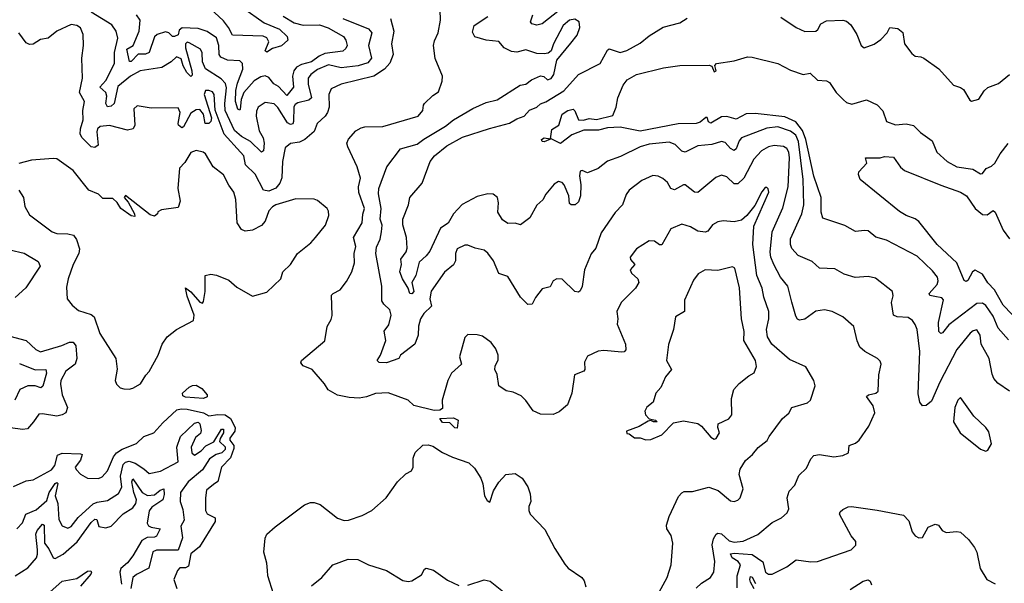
# Model space of a CAD drawing. Extents: x 1245432 to 1420865, y 606325 to 671314.
# Tile 375 of 382: x 1402700 to 1408136, y 647674 to 650788. Entities that reach past the tile are written whole.
import ezdxf

# ---------------------------------------------------------------- set-up
doc = ezdxf.new("R2010")
doc.units = 0

msp = doc.modelspace()

# ---------------------------------------------------------------- linework, layer by layer
at = {"layer": '0CON20XD'}
for points in [[(1403929.5, 650855), (1404050.6, 650770.6), (1404135, 650735.7), (1404176.5, 650695), (1404180, 650675), (1404145, 650642.9), (1404095, 650627.8), (1404065, 650607.8), (1404054.7, 650615), (1404075.3, 650664.7), (1404065, 650687.9), (1404045, 650696.6), (1403875, 650702.3), (1403853.4, 650745), (1403825, 650781.1), (1403704.4, 650894.4)], [(1406230, 647625), (1406275, 647706.2), (1406297.1, 647775), (1406306.5, 647895), (1406296.9, 647936.9), (1406273.8, 647975), (1406271.2, 647995), (1406285, 648042.5), (1406337.3, 648152.7), (1406355, 648173.8), (1406369.5, 648180.5), (1406415, 648180), (1406505, 648204.4), (1406556, 648186), (1406625, 648129.2), (1406645, 648126), (1406665, 648133.8), (1406677.5, 648145), (1406694.3, 648195), (1406672.5, 648275), (1406677.5, 648305), (1406708, 648352), (1406745.8, 648385), (1406776.4, 648423.6), (1406826.6, 648463.4), (1406838.8, 648485), (1406911.2, 648585), (1406945.8, 648614.2), (1406963.8, 648645), (1407048.8, 648671.2), (1407066.7, 648685), (1407091.4, 648765), (1407084.4, 648795), (1407040, 648870), (1406950.5, 648910.5), (1406852.3, 648995), (1406829.2, 649035), (1406824, 649075), (1406836.7, 649135), (1406835.4, 649175), (1406809.2, 649255), (1406799.7, 649305), (1406769.7, 649375), (1406748.4, 649545), (1406753.4, 649646.6), (1406835.4, 649835), (1406832.9, 649852.9), (1406825, 649860), (1406815, 649860), (1406796.7, 649836.7), (1406759.1, 649760.9), (1406714.6, 649705.4), (1406685, 649680), (1406645, 649670.6), (1406584.4, 649675.6), (1406555, 649671.4), (1406526, 649655), (1406500, 649620), (1406485, 649613.5), (1406445, 649620), (1406403.3, 649643.3), (1406355, 649657.5), (1406295, 649632.5), (1406245, 649543.1), (1406233.3, 649543.3), (1406204.1, 649564.1), (1406175, 649565.7), (1406105, 649522), (1406070.8, 649475), (1406073, 649463), (1406096.7, 649435), (1406071.4, 649405), (1406077.6, 649387.6), (1406112, 649355), (1406117.5, 649335), (1406099.4, 649305), (1406020.5, 649225), (1405997.5, 649175), (1406002.5, 649135), (1405998.5, 649105), (1406045.5, 648995), (1406046.2, 648963.8), (1406037.3, 648952.7), (1406025, 648950), (1405925, 648960), (1405894.6, 648955.4), (1405835, 648928.8), (1405818.8, 648895), (1405820.8, 648855), (1405815, 648846.2), (1405762.5, 648825), (1405748.6, 648725), (1405725, 648658.8), (1405678.3, 648621.7), (1405645, 648606.9), (1405575, 648607.8), (1405535.8, 648625.8), (1405495, 648683.3), (1405468.8, 648708.8), (1405425, 648728.8), (1405385, 648736.7), (1405346.2, 648765), (1405336.6, 648826.6), (1405324, 648855), (1405325.9, 648874.1), (1405342.1, 648907.9), (1405341.1, 648935), (1405329.1, 648969.1), (1405303.3, 649005), (1405255, 649038.9), (1405225, 649046.9), (1405175, 649049.2), (1405158.3, 649031.7), (1405127.8, 648925), (1405139.2, 648885), (1405084.7, 648835.3), (1405064.2, 648795), (1405033.3, 648685), (1405035, 648640), (1405019.3, 648630.7), (1404989.3, 648629.3), (1404876.1, 648656.1), (1404845, 648685.8), (1404735, 648725.7), (1404665, 648722.9), (1404615.6, 648704.4), (1404575, 648696.9), (1404519.3, 648699.3), (1404453.9, 648713.9), (1404402.4, 648742.4), (1404382, 648775), (1404314.3, 648854.3), (1404265.8, 648875.8), (1404251.4, 648891.4), (1404256, 648905), (1404385, 649012.5), (1404397.7, 649092.3), (1404419.5, 649130.5), (1404425.9, 649154.1), (1404422, 649265), (1404430, 649275), (1404470, 649295), (1404505, 649340.8), (1404534.6, 649395.4), (1404548.9, 649445), (1404546.5, 649495), (1404555.4, 649535.4), (1404543.1, 649585), (1404591.4, 649665), (1404595, 649713.8), (1404604.3, 649745), (1404573.2, 649833.2), (1404570.2, 649865), (1404581.2, 649911.2), (1404564, 649974), (1404510.8, 650085), (1404507.1, 650105), (1404515, 650128), (1404555, 650173.3), (1404585, 650190.8), (1404605, 650196.2), (1404705, 650196.9), (1404900, 650255), (1404926, 650285), (1404928.8, 650315), (1404935.8, 650325), (1404980.7, 650369.3), (1405011.7, 650388.3), (1405032.7, 650447.3), (1405034.4, 650475), (1404993.3, 650573.3), (1404984.5, 650645), (1404989.5, 650670.5), (1405010.6, 650715), (1405022.9, 650785), (1405021.9, 650841.9)], [(1405680.3, 650839.7), (1405585, 650764.7), (1405555, 650758.2), (1405527.5, 650765), (1405520, 650775), (1405533.1, 650815)], [(1404485, 650794.1), (1404626.6, 650736.6), (1404644.7, 650715), (1404626.5, 650645), (1404641.6, 650575), (1404621.4, 650548.6), (1404568.1, 650531.9), (1404475, 650522.3), (1404405, 650537.7), (1404345, 650512), (1404306.8, 650485), (1404293.3, 650465), (1404292.1, 650432.1), (1404311.9, 650355), (1404296.7, 650343.4), (1404235, 650328.9), (1404220.2, 650319.8), (1404214, 650306), (1404211.8, 650225), (1404207.3, 650212.7), (1404195, 650208.3), (1404178.3, 650218.3), (1404125, 650302.8), (1404105, 650323.6), (1404055, 650329.6), (1404016.9, 650305), (1404007, 650283), (1404006.2, 650255), (1404022.9, 650172.9), (1404044.8, 650134.8), (1404049.9, 650105), (1404046.2, 650063.8), (1404035, 650056.5), (1403974, 650115), (1403925, 650142), (1403885.2, 650175), (1403833.9, 650285), (1403831.7, 650325), (1403842, 650412), (1403836.9, 650435), (1403811.6, 650461.6), (1403725.9, 650515.9), (1403710, 650555), (1403707.4, 650605), (1403698.8, 650625), (1403635, 650660.2), (1403625, 650663.1), (1403615.2, 650654.8), (1403615, 650632.2), (1403650.9, 650505), (1403651.7, 650481.7), (1403645, 650473.2), (1403623.6, 650495), (1403601.9, 650531.9), (1403591.3, 650571.3), (1403565, 650582.1), (1403536.9, 650555), (1403485, 650524.4), (1403365, 650505.4), (1403312.2, 650475), (1403242.2, 650417.8), (1403221.2, 650325), (1403205, 650310), (1403185, 650306.7), (1403174.8, 650325), (1403180.2, 650365), (1403175.5, 650385), (1403143.1, 650415), (1403175, 650451.5), (1403223.5, 650545), (1403223.3, 650606.7), (1403242.3, 650685), (1403232.5, 650725), (1403209.2, 650759.2), (1403095, 650829.5)], [(1404748.1, 650795), (1404766.3, 650725), (1404752.8, 650655), (1404762.7, 650595), (1404743.2, 650546.8), (1404713.9, 650515), (1404654.5, 650475), (1404475, 650431.4), (1404418.9, 650405), (1404406.7, 650375), (1404409.2, 650305), (1404398.8, 650275), (1404385.7, 650254.3), (1404342.5, 650215), (1404325, 650170), (1404274.7, 650125.3), (1404245, 650111.8), (1404195, 650102.9), (1404165, 650080), (1404151.8, 650005), (1404146.7, 649913.2), (1404136, 649885), (1404115, 649857.2), (1404075, 649839.4), (1404045.6, 649845.6), (1404000.3, 649935), (1403947.5, 649985), (1403936.8, 650035), (1403919.2, 650055), (1403829.6, 650155), (1403778.4, 650288.4), (1403773.1, 650375), (1403765, 650388.5), (1403745, 650396.9), (1403725, 650395.5), (1403719.4, 650375), (1403759, 650245), (1403754.8, 650225), (1403745, 650213.2), (1403724.1, 650215), (1403714.6, 650265), (1403695, 650290.9), (1403675, 650289.1), (1403645, 650271), (1403605, 650195.4), (1403595, 650190), (1403577, 650205), (1403574.2, 650215), (1403585.6, 650275), (1403575, 650300.9), (1403425, 650299.5), (1403349.2, 650310.8), (1403330.8, 650295), (1403335.6, 650205), (1403326, 650185), (1403295, 650177.9), (1403195, 650202.7), (1403145, 650197.2), (1403130.3, 650185), (1403125, 650167.5), (1403134, 650095)], [(1404155, 650806.4), (1404215, 650770.6), (1404265, 650758), (1404355, 650759), (1404402.9, 650742.9), (1404487.8, 650695), (1404500.5, 650675), (1404507.8, 650645), (1404501.4, 650628.6), (1404485, 650614.6), (1404385, 650600.8), (1404353.6, 650586.4), (1404311.1, 650555), (1404255, 650540), (1404229.2, 650525), (1404212.7, 650505), (1404206, 650475), (1404211.6, 650415), (1404175, 650368.2), (1404128.7, 650418.7), (1404103.2, 650433.2), (1404075, 650467.5), (1404055, 650477.6), (1404032.2, 650472.2), (1403995, 650450.3), (1403937.6, 650385), (1403923.3, 650346.7), (1403917.3, 650292.7), (1403915, 650287.9), (1403905, 650293.2), (1403891, 650335), (1403894.2, 650395.8), (1403902.3, 650437.7), (1403932.9, 650515), (1403930.5, 650545), (1403915, 650560.6), (1403846.6, 650563.4), (1403810.7, 650580.7), (1403801.1, 650595), (1403800.2, 650645), (1403787, 650687), (1403735, 650723.2), (1403685, 650739.4), (1403596.5, 650743.5), (1403580.3, 650729.7), (1403575, 650704.6), (1403555, 650694.4), (1403544.2, 650695), (1403523.1, 650715), (1403505, 650720.3), (1403458.1, 650705), (1403445, 650692.5), (1403415, 650606.6), (1403395, 650598), (1403355, 650596.4), (1403315, 650556.2), (1403306.2, 650556.2), (1403291.8, 650625), (1403325.6, 650645), (1403359.8, 650725), (1403366, 650785), (1403345.6, 650815)], [(1406435, 647646.2), (1406464.8, 647675.2), (1406513.6, 647706.4), (1406532.7, 647735), (1406538.9, 647795), (1406523.8, 647886.2), (1406530.9, 647919.1), (1406545, 647944.2), (1406555, 647950), (1406575, 647947.5), (1406617.6, 647907.6), (1406645, 647901.7), (1406695, 647906.5), (1406775, 647942.7), (1406855, 648009.2), (1406905.5, 648034.5), (1406936.8, 648063.2), (1406947.1, 648085), (1406937.8, 648145), (1406947.9, 648182.1), (1406980, 648215), (1407001.3, 648268.7), (1407045, 648310), (1407068.7, 648361.3), (1407085, 648379.2), (1407115, 648385.6), (1407195, 648372.5), (1407245, 648380), (1407276.2, 648395), (1407280, 648435), (1407315, 648448.6), (1407334, 648465), (1407387.4, 648542.6), (1407421.9, 648615), (1407412.3, 648655), (1407375.7, 648705), (1407386.7, 648715), (1407426.6, 648723.4), (1407439.4, 648735), (1407444.4, 648825.6), (1407455.8, 648885), (1407450.7, 648900.7), (1407436.7, 648915), (1407366.2, 648955), (1407338.7, 648978.7), (1407323.8, 649013.8), (1407305, 649093.3), (1407243.8, 649145), (1407185.5, 649175.5), (1407144.3, 649184.3), (1407095, 649176.5), (1407035, 649133.1), (1407005, 649127.5), (1406993.7, 649133.7), (1406985, 649150), (1406962.7, 649227.3), (1406941.8, 649315), (1406901.1, 649365), (1406863.5, 649435), (1406847.9, 649475), (1406843.8, 649503.8), (1406855.2, 649614.8), (1406912.7, 649747.3), (1406942.9, 649865), (1406950.6, 650025), (1406945.9, 650055.9), (1406935, 650076.5), (1406916.3, 650086.4), (1406865, 650093.4), (1406835, 650085.8), (1406796.4, 650063.6), (1406752.8, 650017.2), (1406697.2, 649912.8), (1406665, 649881.2), (1406645, 649881.1), (1406605, 649920), (1406575, 649928.1), (1406543.9, 649916.1), (1406445, 649833.1), (1406425, 649835.6), (1406375, 649874.4), (1406365, 649874.4), (1406315, 649847.7), (1406294.2, 649855.8), (1406277.3, 649887.3), (1406250.2, 649910.2), (1406225, 649923.3), (1406195, 649926.7), (1406135, 649898.6), (1406064.2, 649845), (1406048.3, 649821.7), (1406028.1, 649765), (1405988.2, 649721.8), (1405910.5, 649609.5), (1405880.6, 649525), (1405855, 649493.8), (1405819.1, 649405), (1405805, 649313.3), (1405795, 649288.8), (1405785, 649282.5), (1405765, 649285.8), (1405695, 649353.8), (1405665, 649356), (1405645.9, 649344.1), (1405628.8, 649311.2), (1405585, 649300), (1405547.8, 649252.2), (1405528.8, 649215), (1405505, 649214.4), (1405464.3, 649255), (1405395, 649368), (1405345, 649386), (1405315.4, 649455.4), (1405285, 649497.5), (1405265, 649514.2), (1405215, 649525.7), (1405175, 649542), (1405157.7, 649542.3), (1405115, 649520.8), (1405106.2, 649495), (1405106, 649455), (1405095, 649432.9), (1405045, 649391.9), (1404972.2, 649287.8), (1404964.6, 649245), (1404974.4, 649205), (1404931.8, 649165), (1404913.1, 649135), (1404901.8, 649095), (1404900.6, 649045), (1404881.4, 648995), (1404803.3, 648935), (1404792.5, 648915), (1404725, 648891.9), (1404684.1, 648894.1), (1404673.3, 648905), (1404691.2, 648935), (1404721.2, 649015), (1404712.9, 649067.1), (1404737.6, 649102.4), (1404750.4, 649155), (1404744.5, 649185), (1404710.6, 649215), (1404700, 649235), (1404699.2, 649315), (1404666.7, 649495), (1404669.7, 649530.2), (1404690.3, 649575), (1404696.7, 649615), (1404701.8, 649651.8), (1404690.8, 649685), (1404696.1, 649745), (1404681.8, 649825), (1404682.3, 649855), (1404727.7, 649975), (1404802.1, 650075), (1404895, 650100.4), (1404931.7, 650128.3), (1405050.9, 650199.1), (1405095.2, 650234.8), (1405202.4, 650297.6), (1405275, 650330.8), (1405335.3, 650344.7), (1405463.4, 650426.6), (1405495, 650432.2), (1405525, 650455.6), (1405575, 650477.1), (1405593.4, 650473.4), (1405615, 650456), (1405635, 650461.9), (1405648.7, 650485), (1405666.5, 650563.5), (1405742.7, 650657.3), (1405778.2, 650701.8), (1405792.5, 650745), (1405788.9, 650775), (1405765, 650790), (1405735, 650784.1), (1405700, 650755), (1405647.8, 650655), (1405634.4, 650615.6), (1405617, 650603), (1405595, 650598.1), (1405555, 650600.6), (1405495, 650620.8), (1405445, 650608.9), (1405415, 650611.1), (1405375, 650632.5), (1405345, 650667.5), (1405275, 650674.6), (1405212.2, 650692.2), (1405199.3, 650719.3), (1405210, 650755), (1405284.1, 650805.9)], [(1408164.5, 648735), (1408099.6, 648779.6), (1408078.5, 648805), (1408068.5, 648828.5), (1408053.3, 648915), (1408009.4, 648995), (1408002.5, 649045), (1407985, 649074.4), (1407965, 649068.8), (1407948.5, 649055), (1407873.9, 648966.1), (1407781, 648785), (1407735, 648680.6), (1407705, 648656), (1407685, 648653.3), (1407670, 648675), (1407660.6, 648720.6), (1407670.4, 648955), (1407654.5, 649075), (1407645, 649104), (1407628.6, 649125), (1407605, 649142.2), (1407545, 649146.5), (1407524, 649155), (1407513.6, 649225), (1407522.7, 649262.7), (1407519.2, 649285), (1407425, 649360), (1407385, 649368.9), (1407312.6, 649362.6), (1407251.4, 649381.4), (1407200.7, 649410.7), (1407115, 649415.6), (1407075, 649451.4), (1406998.6, 649485), (1406962.6, 649522.6), (1406955.4, 649545), (1406955, 649576.2), (1407018.3, 649715), (1407029.7, 649765), (1407024.8, 649905), (1406999.3, 650115), (1406985, 650149.4), (1406955, 650171.9), (1406885, 650195.9), (1406825, 650188.5), (1406685.5, 650135), (1406671.7, 650118.3), (1406655, 650074.4), (1406645, 650065.5), (1406625, 650076), (1406595, 650108.5), (1406575, 650113.8), (1406521.2, 650098.8), (1406445, 650090.3), (1406375, 650055.4), (1406355, 650060.6), (1406318.8, 650098.8), (1406285, 650111.6), (1406175, 650099.8), (1406125, 650086), (1406017.4, 650032.6), (1405945, 650006.1), (1405894.5, 649965.5), (1405835, 649942), (1405805, 649954), (1405795, 649951.2), (1405790, 649925), (1405798.2, 649875), (1405796.1, 649813.9), (1405785, 649781.2), (1405766.7, 649765), (1405745, 649763.8), (1405735, 649772.5), (1405732.1, 649815), (1405706.4, 649875), (1405695, 649888.1), (1405675, 649894.2), (1405650.9, 649879.1), (1405605.5, 649824.5), (1405588.2, 649791.8), (1405572, 649778), (1405555, 649762), (1405516.8, 649693.2), (1405465, 649653.3), (1405435, 649663.8), (1405395, 649660.8), (1405365, 649681.4), (1405340, 649725), (1405343.6, 649775), (1405337.5, 649805), (1405315, 649823.5), (1405285, 649826.2), (1405225, 649811.2), (1405143.7, 649766.3), (1405094.7, 649715), (1405065, 649663.6), (1405022.7, 649635), (1404965, 649509.2), (1404945, 649482.5), (1404905, 649448), (1404887.6, 649375), (1404865.3, 649335), (1404875.9, 649285), (1404865, 649272.2), (1404854.3, 649275), (1404844.4, 649305), (1404812.9, 649355), (1404799.3, 649395), (1404808.2, 649435), (1404804.7, 649465), (1404833.6, 649505), (1404838.5, 649525), (1404836.5, 649585), (1404815.5, 649655), (1404816.2, 649685), (1404846.4, 649765), (1404854.6, 649805), (1404922.5, 649885), (1404965.6, 650005), (1404989.4, 650035), (1405059, 650091), (1405145, 650137.7), (1405293.6, 650186.4), (1405404.8, 650215.2), (1405445, 650240.5), (1405485, 650255.3), (1405515, 650287.1), (1405555, 650304.6), (1405575, 650322.8), (1405605.6, 650334.4), (1405705, 650395.3), (1405785, 650484.6), (1405905, 650544.7), (1405945, 650619.4), (1405955, 650627.5), (1406015, 650607.1), (1406052.9, 650617.1), (1406125, 650658.8), (1406175, 650698.8), (1406253, 650747), (1406345, 650770), (1406385, 650795.8)], [(1406902.3, 650802.3), (1406986.7, 650745), (1407035, 650723.3), (1407095.4, 650724.6), (1407106.4, 650733.6), (1407122.5, 650765), (1407155, 650780.6), (1407244.5, 650785.5), (1407265, 650778.6), (1407288.9, 650758.9), (1407322, 650705), (1407346.2, 650645), (1407361.7, 650631.7), (1407417, 650653), (1407455, 650678.8), (1407490, 650715), (1407505, 650743.8), (1407548.9, 650738.9), (1407576.7, 650716.7), (1407584.4, 650655), (1407625, 650600.8), (1407645, 650586), (1407675, 650583.3), (1407692.5, 650575), (1407775, 650516.2), (1407855, 650426.7), (1407895, 650413.8), (1407911.2, 650401.2), (1407945, 650342.5), (1407955, 650337.5), (1407995, 650348.8), (1408024.6, 650395.4), (1408045, 650413.8), (1408105, 650434.3), (1408164.4, 650485.6)], [(1403134, 650095), (1403115, 650081.7), (1403094.7, 650084.7), (1403044.3, 650134.3), (1403034.6, 650155), (1403036.2, 650183.8), (1403050.9, 650235), (1403048, 650285), (1403058.1, 650335), (1403030.8, 650385), (1403046.9, 650465), (1403042.5, 650575), (1403051.8, 650645), (1403050.5, 650705), (1403035, 650742.5), (1403015, 650755.5), (1402985, 650760.4), (1402905.8, 650725), (1402858, 650685), (1402815, 650677.8), (1402775, 650652.9), (1402755, 650650), (1402735, 650660), (1402694.5, 650714.5)], [(1405812.3, 650232.3), (1405845, 650240.8), (1405885, 650235.8), (1405975, 650257.5), (1405993.5, 650305), (1406001.8, 650355), (1406031.6, 650425), (1406053.2, 650455), (1406105, 650485.2), (1406255, 650521.6), (1406345, 650535.4), (1406506, 650536), (1406521.7, 650531.7), (1406535, 650500), (1406545.8, 650505), (1406537.5, 650535), (1406547.5, 650545), (1406645, 650560.4), (1406718.3, 650581.7), (1406745, 650581.3), (1406885.3, 650545.3), (1406955, 650508.8), (1407025, 650485.5), (1407065, 650492.9), (1407105, 650452.9), (1407155, 650449.2), (1407171.3, 650441.3), (1407208.6, 650385), (1407248.9, 650345), (1407265, 650330.6), (1407295, 650320.8), (1407375, 650344.4), (1407435, 650318), (1407465, 650283.8), (1407485, 650224.4), (1407535, 650206.9), (1407595, 650212.5), (1407635, 650203.1), (1407673.1, 650165), (1407738.7, 650118.7), (1407764, 650055), (1407820, 650005), (1407875, 649974.6), (1407962.5, 649962.5), (1408005, 649935.7), (1408015, 649937.5), (1408035.4, 649964.6), (1408065, 649977.5), (1408084.4, 649995), (1408113.7, 650046.3), (1408157.1, 650102.9)], [(1408158.8, 649018.8), (1408102.8, 649082.7), (1408075, 649149.6), (1408035, 649208), (1408015, 649222.1), (1407985, 649220), (1407829.1, 649100.9), (1407795, 649057.5), (1407785, 649053.8), (1407774.5, 649065), (1407773.2, 649115), (1407800.5, 649240.5), (1407790.5, 649250.5), (1407752, 649258), (1407725, 649262.9), (1407720.5, 649275), (1407765.3, 649325), (1407771.2, 649345), (1407766.7, 649365), (1407739.8, 649399.8), (1407655, 649480.5), (1407485, 649569.1), (1407426, 649586), (1407385, 649620.6), (1407365, 649623.5), (1407315, 649616.7), (1407255, 649650.9), (1407135, 649690.8), (1407124.7, 649725), (1407125.3, 649805), (1407085, 649922.9), (1407040.1, 650125), (1407021.5, 650175), (1406985, 650222.6), (1406925, 650250.1), (1406760.2, 650270.2), (1406711.7, 650268.3), (1406655, 650238), (1406605, 650253.3), (1406575, 650251.2), (1406515, 650215.7), (1406503.4, 650223.4), (1406495, 650247.5), (1406488, 650248), (1406457.9, 650222.1), (1406435.7, 650214.3), (1406335, 650213), (1406125, 650172.2), (1406015, 650193.3), (1405945, 650190), (1405895, 650177.8), (1405815, 650177.5), (1405748.8, 650151.2), (1405685, 650103.3), (1405635, 650130), (1405595, 650112.5), (1405583.8, 650113.8), (1405581.2, 650125), (1405595, 650135.7), (1405630, 650130), (1405638.6, 650181.4), (1405676.2, 650205), (1405695.8, 650265), (1405726, 650285), (1405755, 650292.5), (1405765, 650283.3), (1405784.4, 650234.4), (1405812.3, 650232.3)], [(1403305, 648746), (1403325, 648752), (1403366.2, 648775), (1403395.7, 648824.3), (1403415, 648843.3), (1403464.3, 648935), (1403486.9, 648995), (1403514.3, 649035), (1403565, 649075.8), (1403660, 649125), (1403662.7, 649155), (1403625, 649260), (1403615, 649306.7), (1403644.2, 649284.2), (1403695, 649226.7), (1403708.8, 649221.2), (1403715, 649230), (1403724.1, 649285.9), (1403723.3, 649375), (1403755, 649381.2), (1403786.4, 649376.4), (1403855, 649348), (1403899.5, 649309.5), (1403985, 649260), (1404065, 649282.5), (1404142, 649355), (1404152, 649395), (1404195, 649435.8), (1404234.7, 649495.3), (1404308, 649555), (1404332.9, 649585), (1404388.1, 649651.9), (1404407.5, 649705), (1404405, 649730), (1404396.7, 649745), (1404345, 649788.8), (1404325, 649795.8), (1404225, 649798.2), (1404115, 649764.4), (1404095, 649753.1), (1404075, 649731.4), (1404054.6, 649675), (1404035, 649650), (1403985, 649625.6), (1403945, 649620), (1403925, 649628), (1403901.4, 649665), (1403893.7, 649793.7), (1403882.2, 649835), (1403853.8, 649873.8), (1403825, 649930), (1403768.6, 649975), (1403725, 650046), (1403712.5, 650055), (1403675, 650064), (1403645, 650054), (1403611.7, 649998.3), (1403583, 649967), (1403573.3, 649855), (1403586.2, 649785), (1403575, 649750), (1403483.6, 649736.4), (1403463.6, 649726.4), (1403460, 649715), (1403445, 649702.5), (1403419.5, 649709.5), (1403284.1, 649815.9), (1403276.7, 649805), (1403298.8, 649778.8), (1403334, 649715), (1403335, 649700), (1403315, 649704.4), (1403259.2, 649745), (1403237.8, 649777.8), (1403215, 649799.4), (1403159.5, 649799.5), (1403134.2, 649824.2), (1403081.2, 649845), (1402995.8, 649955), (1402905, 650018.1), (1402885, 650021.5), (1402765, 650010.8), (1402695, 649992.5)], [(1408272.3, 649062.3), (1408130.7, 649210.7), (1408082.3, 649295), (1408044.5, 649334.5), (1408015, 649381.5), (1407975, 649402.9), (1407960.9, 649395), (1407935, 649345.8), (1407925, 649341.9), (1407915, 649347.5), (1407873.7, 649443.6), (1407765, 649545.5), (1407665, 649671.8), (1407645, 649687.5), (1407595, 649706.2), (1407558, 649728), (1407340, 649905), (1407331.7, 649931.7), (1407333.6, 649946.4), (1407376.7, 649995), (1407370, 650025), (1407450, 650025), (1407475, 650031.2), (1407525, 650028), (1407563, 649973), (1407584.6, 649954.6), (1407785, 649872.7), (1407894, 649835), (1407926.9, 649815), (1407975, 649744.4), (1408015, 649711.8), (1408040.9, 649709.1), (1408075, 649733.3), (1408085, 649723.3), (1408129.6, 649625), (1408165, 649577.3)], [(1402695.7, 649845), (1402720.8, 649805), (1402728.8, 649755), (1402755, 649710), (1402878.8, 649615), (1402905.5, 649605.5), (1402965, 649604.4), (1402997.2, 649597.2), (1403014, 649574), (1403031.1, 649521.1), (1403026.2, 649495), (1402995.8, 649435.8), (1402968.5, 649355), (1402959.1, 649309.1), (1402962, 649245), (1402990.3, 649210.3), (1403025, 649181.2), (1403095, 649159.2), (1403110.8, 649145), (1403142.9, 649052.9), (1403231.2, 648915), (1403237.3, 648857.3), (1403227.5, 648795), (1403234.3, 648774.3), (1403254.3, 648754.3), (1403275, 648748), (1403305, 648746)], [(1402645, 649515.6), (1402725, 649497.1), (1402802.2, 649452.2), (1402813.8, 649425), (1402733.7, 649306.4), (1402675, 649253.3)], [(1406157, 648467), (1406185, 648468.8), (1406245.6, 648494.4), (1406309.3, 648560.7), (1406365, 648571.4), (1406445, 648557.1), (1406465, 648542), (1406515, 648481.2), (1406535, 648470), (1406545, 648473.8), (1406563.8, 648505), (1406553.8, 648535), (1406556.2, 648553.8), (1406615, 648582.9), (1406632.2, 648605), (1406629.6, 648695), (1406643.6, 648745), (1406671.9, 648778.1), (1406725, 648820.8), (1406754.4, 648835.6), (1406767.9, 648872.1), (1406762.5, 648905), (1406698.5, 649015), (1406700.7, 649065), (1406685.3, 649135), (1406674.6, 649305.4), (1406649.2, 649415), (1406635, 649422.5), (1406555, 649401.1), (1406485, 649405.8), (1406445.8, 649384.2), (1406420.9, 649349.1), (1406371.2, 649238.8), (1406371.2, 649175), (1406320, 649145), (1406310, 649075), (1406283.1, 648993.1), (1406271.9, 648905), (1406299.2, 648855), (1406265.6, 648815), (1406239.2, 648755), (1406211.4, 648725), (1406197.5, 648675), (1406163, 648647), (1406150.8, 648625), (1406154.3, 648605), (1406175, 648582.5), (1406210, 648575), (1406220, 648565), (1406200, 648565), (1406185, 648572.5), (1406170.5, 648569.5), (1406119.5, 648540.5), (1406050, 648515), (1406051.7, 648501.7), (1406065, 648500), (1406095, 648477.5), (1406125, 648477.5), (1406157, 648467)], [(1402645, 649039.4), (1402735, 649014.3), (1402788.5, 648965), (1402815, 648952.6), (1402933.1, 648986.9), (1402975, 649006.2), (1402995, 649005.9), (1403009.5, 648985), (1403015.9, 648915), (1403005.5, 648884.5), (1402953.9, 648846.1), (1402927.5, 648795), (1402925.3, 648774.7), (1402935.2, 648715.2), (1402964.5, 648645), (1402954.7, 648615.3), (1402935, 648603.8), (1402905, 648598), (1402825, 648610), (1402805, 648607.5), (1402776.7, 648565), (1402742.2, 648527.8), (1402715, 648522.7), (1402475, 648555.8)], [(1402698.7, 648888.7), (1402785, 648852.3), (1402844.2, 648854.2), (1402847.3, 648835), (1402827.8, 648762.2), (1402816.2, 648753.8), (1402785, 648764.1), (1402744.9, 648765.1), (1402700, 648745), (1402673.7, 648686.3)], [(1403715, 648694.3), (1403615, 648701.8), (1403600.2, 648710.2), (1403598.1, 648725), (1403635, 648756.9), (1403655, 648767.1), (1403675, 648768.6), (1403705, 648750), (1403734.4, 648715), (1403735, 648704.3), (1403715, 648694.3)], [(1408035, 648403.8), (1408045, 648410), (1408066, 648445), (1408050.3, 648510.3), (1408034.2, 648534.2), (1407967.7, 648597.7), (1407895, 648700), (1407880, 648685), (1407862.5, 648645), (1407856.2, 648565), (1407892.5, 648505), (1408005, 648414.2), (1408035, 648403.8)], [(1402665, 648208.5), (1402735, 648239.2), (1402775, 648245.6), (1402875, 648300.4), (1402893.2, 648325), (1402908.4, 648381.6), (1402935, 648393.1), (1403035, 648389.8), (1403044.5, 648385), (1403036.4, 648353.6), (1403005.8, 648315), (1403012.4, 648302.4), (1403035, 648277.5), (1403074.5, 648254.5), (1403135, 648252.9), (1403155, 648262.7), (1403185.3, 648294.7), (1403217.3, 648372.7), (1403234.3, 648395), (1403265, 648415.5), (1403345, 648445.8), (1403385, 648485.6), (1403440, 648505), (1403489.4, 648560.6), (1403568.5, 648631.5), (1403592.1, 648637.9), (1403625.1, 648634.9), (1403714.6, 648614.6), (1403745, 648598.1), (1403793.5, 648606.5), (1403835, 648604.7), (1403863.5, 648585), (1403889.6, 648535), (1403888.4, 648515), (1403860.5, 648475), (1403860.8, 648465), (1403882.2, 648435), (1403882.2, 648417.8), (1403863.3, 648366.8), (1403813.9, 648315), (1403793.1, 648236.9), (1403770.8, 648219.2), (1403732.2, 648187.8), (1403725.5, 648145), (1403725.6, 648075), (1403735, 648058.1), (1403779.2, 648035), (1403778.8, 648015), (1403693.1, 647875), (1403645, 647835.6), (1403632.2, 647767.8), (1403615, 647759.5), (1403585, 647758.9), (1403570.4, 647745), (1403550.7, 647695), (1403567.3, 647645)], [(1402684.8, 647975.2), (1402715, 648008.1), (1402734.1, 648055), (1402790.3, 648079.7), (1402849.4, 648130.6), (1402863.6, 648175), (1402895, 648225.4), (1402905, 648230), (1402910.6, 648225), (1402896.4, 648156.4), (1402910, 648115), (1402915.3, 648025.3), (1402935, 647991.4), (1402965, 647978.9), (1402985, 647987.7), (1403022.7, 648037.3), (1403105, 648111.8), (1403128, 648122), (1403185, 648130.6), (1403245, 648169.4), (1403263.9, 648205), (1403256.9, 648265), (1403270.4, 648329.6), (1403285, 648343.7), (1403305, 648348.3), (1403336.7, 648336.8), (1403386.2, 648306.2), (1403415, 648279.6), (1403477.1, 648292.9), (1403574.5, 648345), (1403567.7, 648425), (1403588.7, 648485), (1403665, 648558.6), (1403685, 648563.9), (1403694.6, 648555), (1403702.4, 648517.6), (1403698, 648502), (1403670.7, 648479.3), (1403647.5, 648425), (1403649.7, 648395), (1403665, 648382.5), (1403701.5, 648405), (1403727.7, 648432.3), (1403771.9, 648455), (1403815, 648526), (1403825, 648526), (1403824.4, 648505), (1403806.6, 648473.4), (1403803.7, 648456.3), (1403835, 648428.1), (1403835, 648412.6), (1403816.7, 648395), (1403785, 648384.5), (1403748, 648362), (1403709, 648301), (1403631, 648235), (1403588, 648175), (1403586.2, 648126.2), (1403600.5, 648080.5), (1403607.3, 648022.7)], [(1405115, 648530), (1405101.7, 648531.7), (1405075, 648560), (1405035, 648562.5), (1405020, 648585), (1405095, 648587.5), (1405120, 648575), (1405115, 648530)], [(1404101.2, 647615), (1404070.4, 647715), (1404068.2, 647745), (1404064.6, 647785), (1404048.1, 647845), (1404055, 647922.5), (1404064.7, 647945.3), (1404110, 647985), (1404272.7, 648107.3), (1404305, 648120), (1404325, 648120), (1404358.3, 648108.3), (1404455, 648034), (1404491.2, 648021.2), (1404515, 648022.9), (1404590.9, 648049.1), (1404645, 648076), (1404724, 648145), (1404785.8, 648234.2), (1404831.7, 648278.3), (1404863.3, 648295), (1404873.3, 648315), (1404872, 648365), (1404883.2, 648396.8), (1404925, 648436), (1404955, 648438.6), (1404980.9, 648430.9), (1405035, 648396), (1405090.2, 648370.2), (1405179.3, 648339.3), (1405210.2, 648310.2), (1405246, 648254), (1405257.7, 648222.3), (1405266.1, 648156.1), (1405280.7, 648130.7), (1405295, 648122.5), (1405316.2, 648185), (1405345, 648233.3), (1405383.3, 648275), (1405435, 648281.2), (1405473.9, 648253.9), (1405506.1, 648206.1), (1405517.5, 648167.5), (1405521.2, 648125), (1405511.7, 648098.3), (1405511.2, 648075), (1405518.8, 648055), (1405600.3, 647970.3), (1405655, 647865.8), (1405709.1, 647779.1), (1405728, 647758), (1405804.3, 647705), (1405816.9, 647686.9), (1405825.7, 647655)], [(1402675, 647715.4), (1402745, 647758.2), (1402792.1, 647815), (1402799.2, 647835), (1402797.9, 647857.9), (1402788.7, 647945), (1402796.3, 647965), (1402825, 647999.7), (1402835.5, 647995), (1402836.9, 647895), (1402861.2, 647865), (1402884.7, 647815), (1402895, 647810), (1402940.5, 647835), (1403017.2, 647902.8), (1403095, 648010), (1403115, 648027.9), (1403125.4, 648025.4), (1403137.1, 647987.1), (1403175, 647980), (1403205, 647989.4), (1403271.7, 648058.3), (1403325, 648091.1), (1403342, 648115), (1403345.1, 648135.1), (1403330.2, 648175), (1403318.5, 648235), (1403325, 648250.8), (1403375.4, 648175.4), (1403405, 648158.1), (1403445, 648163.3), (1403475, 648187.6), (1403496.7, 648195), (1403498.3, 648165), (1403491.1, 648135), (1403429.5, 648095), (1403415, 648073.3), (1403404.7, 648005), (1403411.4, 647991.4), (1403425.3, 647984.7), (1403475.3, 647975), (1403455.6, 647934.4), (1403445, 647928.1), (1403402.9, 647927.1), (1403375, 647910), (1403324.7, 647825), (1403295, 647786.7), (1403259.1, 647755), (1403252.8, 647735), (1403261.5, 647668.5)], [(1406661.7, 647648.3), (1406661.6, 647715), (1406680.6, 647775), (1406667.7, 647795), (1406633.8, 647815), (1406625, 647835.7), (1406645, 647839.6), (1406745, 647833.2), (1406803, 647793), (1406818.5, 647735), (1406835, 647724.5), (1406855, 647723.6), (1406935, 647763.8), (1406987.6, 647802.4), (1407067.9, 647792.1), (1407105, 647793.5), (1407291.2, 647858.8), (1407316.4, 647883.6), (1407315.8, 647905), (1407290, 647935), (1407225.6, 648055), (1407230.7, 648069.3), (1407245, 648080.8), (1407275, 648096), (1407292.5, 648097.5), (1407435, 648077.9), (1407579.5, 648049.5), (1407609.7, 648019.7), (1407627.4, 647957.4), (1407645, 647936), (1407665, 647924.3), (1407685, 647927.5), (1407715, 647983.3), (1407755, 648001.2), (1407772.5, 647995), (1407793.8, 647965), (1407815, 647954), (1407875, 647960), (1407895, 647956), (1407938.8, 647915), (1407971.9, 647871.9), (1407984, 647846), (1408003.1, 647755), (1408040, 647695), (1408085, 647670)], [(1403607.3, 648022.7), (1403590.1, 647989.9), (1403599.1, 647925), (1403575, 647856.1), (1403455, 647856.5), (1403435, 647847.3), (1403413.6, 647756.4), (1403345, 647722.7), (1403324, 647705), (1403314.3, 647644.3)], [(1404311.2, 647658.8), (1404368.6, 647705), (1404428.8, 647775), (1404513.5, 647806.5), (1404566.7, 647805), (1404625, 647776.5), (1404724.3, 647744.3), (1404815, 647688.8), (1404845, 647683.8), (1404865, 647686.7), (1404919.2, 647720.8), (1404935, 647752.5), (1404945, 647758), (1404985, 647745.7), (1405061.5, 647691.5), (1405125, 647662)], [(1402865.7, 647625), (1402935, 647686), (1403015, 647700), (1403075, 647741.5), (1403091.9, 647741.9), (1403096.7, 647735), (1403093.3, 647725), (1403035, 647658)], [(1405175, 647662.5), (1405265, 647692.9), (1405298, 647685), (1405379.5, 647619.5)], [(1406755, 647642.4), (1406735, 647679.6), (1406730.4, 647695), (1406735, 647710.8), (1406745, 647706.7), (1406762.3, 647672.3)], [(1407285, 647640), (1407356.2, 647685), (1407385, 647692), (1407396, 647685), (1407402.9, 647665)]]:
    msp.add_lwpolyline(points, dxfattribs=at)

doc.saveas('drawing.dxf')
